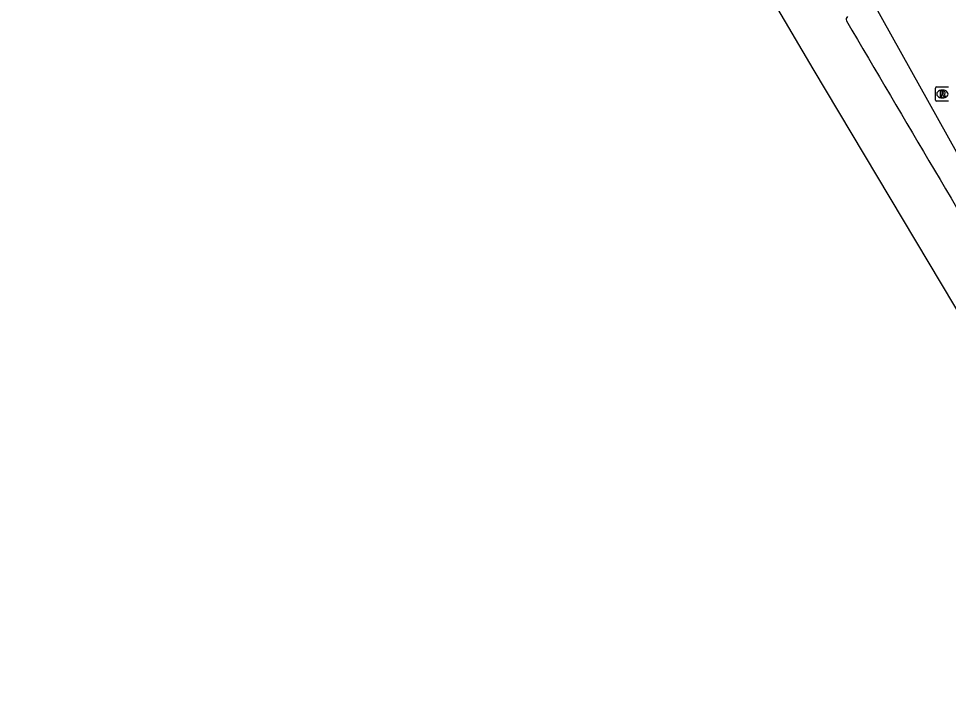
# Model space of a CAD drawing. Extents: x 158461 to 159795, y 387220 to 388672.
# Drawn here: x 158542.1 to 158608.3, y 387554.1 to 387602.1 of the extents above; entities that cross this region are included whole.
import ezdxf

# ---------------------------------------------------------------- set-up
doc = ezdxf.new("R2010")
doc.units = 0
for name, color, linetype in [('IMGEO_Rijbaan_lokaal_open', 7, 'Continuous'), ('IMGEO_Rijbaan_regionaal_gesloten', 7, 'Continuous'), ('IMGEO_Rioolput', 7, 'Continuous')]:
    doc.layers.add(name, color=color, linetype=linetype)

msp = doc.modelspace()

# ---------------------------------------------------------------- linework, layer by layer
at = {"layer": 'IMGEO_Rijbaan_lokaal_open'}
msp.add_lwpolyline([(158602.883, 387603.298), (158613.556, 387584.182), (158615.235, 387581.4)], dxfattribs=at)
at = {"layer": 'IMGEO_Rijbaan_regionaal_gesloten'}
msp.add_lwpolyline([(158630.017, 387546.716), (158625.563, 387554.193), (158620.691, 387561.825), (158616.133, 387569.197), (158612.966, 387574.634), (158609.615, 387580.179), (158598.633, 387598.542), (158587.632, 387617.275), (158579.289, 387631.739), (158568.845, 387649.844), (158555.919, 387672.106), (158545.402, 387690.397), (158537.295, 387704.498), (158531.024, 387715.403), (158522.207, 387730.738), (158516.02, 387741.498), (158507.655, 387756.047), (158495.552, 387776.889), (158483.583, 387796.737), (158475.146, 387810.445)], dxfattribs=at)
for centre, radius, start, end in [((158601.269, 387602.073), 0.274, 133.94281, 202.49031), ((160646.953, 388798.529), 2370.152, 210.321122, 210.918613)]:
    msp.add_arc(centre, radius, start, end, dxfattribs=at)
at = {"layer": 'IMGEO_Rioolput'}
for p, q in [((158607.344, 387596.322), (158607.344, 387597.174)), ((158607.419, 387597.248), (158608.271, 387597.248)), ((158607.832, 387597.028), (158607.857, 387597.028)), ((158608.271, 387596.248), (158607.419, 387596.248)), ((158607.855, 387596.468), (158607.83, 387596.468))]:
    msp.add_line(p, q, dxfattribs=at)
for points in [[(158607.344, 387596.322), (158607.344, 387597.174)], [(158607.419, 387597.248), (158608.271, 387597.248)], [(158607.933, 387596.946), (158607.681, 387596.948), (158607.681, 387596.548)], [(158607.859, 387596.867), (158607.805, 387596.867), (158607.805, 387596.786)], [(158607.805, 387596.786), (158607.857, 387596.786)], [(158608.271, 387596.248), (158607.419, 387596.248)], [(158607.681, 387596.548), (158607.805, 387596.548), (158607.805, 387596.71), (158607.816, 387596.71)], [(158607.863, 387596.681), (158607.934, 387596.548), (158608.074, 387596.548), (158608.009, 387596.674)]]:
    msp.add_lwpolyline(points, dxfattribs=at)
for centre, radius, start, end in [((158607.421, 387597.172), 0.0765, 91.55205, 178.44795), ((158607.421, 387597.172), 0.0765, 91.55205, 178.44795), ((158607.841, 387596.975), 0.19, 274.7715, 282.96867), ((158607.865, 387596.771), 0.0964, 77.00612, 93.18647), ((158607.879, 387596.828), 0.0378, 276.66336, 79.67722), ((158607.932, 387596.836), 0.109, 350.36119, 89.41601), ((158607.93, 387596.836), 0.112, 277.58423, 350.98172), ((158607.421, 387596.324), 0.0765, 181.55205, 268.44795), ((158607.421, 387596.324), 0.0765, 181.55205, 268.44795), ((158607.815, 387596.657), 0.0533, 26.02933, 88.69889), ((158607.914, 387596.621), 0.108, 29.51342, 73.79051)]:
    msp.add_arc(centre, radius, start, end, dxfattribs=at)
for centre, major_axis, ratio, start_param, end_param in [((158607.831, 387596.748), (-0.387, 0.002), 0.722429, 4.712389, 7.853982), ((158607.856, 387596.748), (-0.39, 0.002), 0.717154, 1.570796, 4.712389)]:
    msp.add_ellipse(centre, major_axis=major_axis, ratio=ratio, start_param=start_param, end_param=end_param, dxfattribs=at)

doc.saveas('drawing.dxf')
